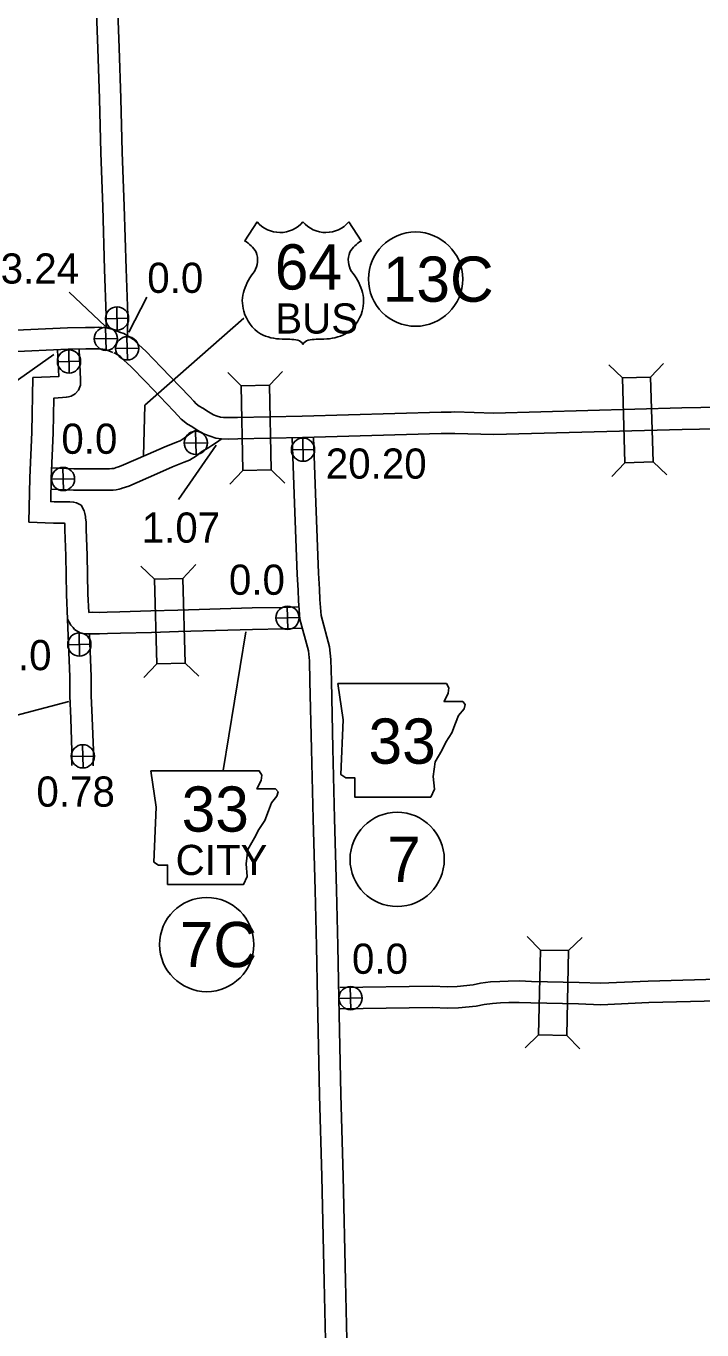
# Model space of a CAD drawing. Extents: x -939622 to -934222, y 1383701 to 1385301.
# Drawn here: x -936056.5 to -936028.1, y 1384418.4 to 1384473.1 of the extents above; entities that cross this region are included whole.
import ezdxf

# ---------------------------------------------------------------- set-up
doc = ezdxf.new("R2010")
doc.units = 0
for name, color, linetype in [('Level 10', 7, 'Continuous'), ('Level 15', 7, 'Continuous'), ('Level 20', 7, 'Continuous'), ('Level 21', 7, 'Continuous'), ('Level 22', 7, 'Continuous'), ('Level 25', 7, 'Continuous'), ('Level 26', 7, 'Continuous'), ('Level 27', 7, 'Continuous')]:
    doc.layers.add(name, color=color, linetype=linetype)

msp = doc.modelspace()

# ---------------------------------------------------------------- linework, layer by layer
at = {"layer": 'Level 10'}
for points in [[(-936053.543, 1384474.474), (-936053.457, 1384472.191), (-936053.387, 1384470.074), (-936053.334, 1384467.805), (-936053.246, 1384465.546), (-936053.171, 1384462.903), (-936053.101, 1384460.972), (-936053.107, 1384460.459)], [(-936052.644, 1384474.511), (-936052.558, 1384472.223), (-936052.487, 1384470.1), (-936052.435, 1384467.833), (-936052.347, 1384465.576), (-936052.271, 1384462.932), (-936052.201, 1384460.983), (-936052.211, 1384460.155)], [(-936054.727, 1384448.221), (-936054.776, 1384449.249), (-936054.807, 1384450.872), (-936054.846, 1384451.975), (-936054.849, 1384452.222), (-936054.853, 1384452.247), (-936055.321, 1384452.253), (-936056.357, 1384452.298), (-936056.316, 1384454.155), (-936056.235, 1384456.071), (-936056.183, 1384458.37), (-936055.093, 1384458.42), (-936055.147, 1384459.536)], [(-936053.84, 1384448.504), (-936053.877, 1384449.279), (-936053.907, 1384450.896), (-936053.946, 1384451.998), (-936053.951, 1384452.298), (-936053.979, 1384452.482), (-936053.981, 1384452.527), (-936053.997, 1384452.651), (-936054.033, 1384452.77), (-936054.151, 1384453.002), (-936054.347, 1384453.1), (-936054.479, 1384453.139), (-936054.639, 1384453.149), (-936054.737, 1384453.145), (-936055.295, 1384453.153), (-936055.438, 1384453.159), (-936055.417, 1384454.126), (-936055.336, 1384456.041), (-936055.302, 1384457.51), (-936054.936, 1384457.527), (-936054.788, 1384457.54), (-936054.693, 1384457.558), (-936054.576, 1384457.587), (-936054.413, 1384457.683), (-936054.275, 1384457.842), (-936054.189, 1384458.045), (-936054.19, 1384458.222), (-936054.186, 1384458.292), (-936054.245, 1384459.536)], [(-936045.292, 1384455.827), (-936045.192, 1384453.091), (-936045.076, 1384450.097), (-936045.034, 1384449.442), (-936045.02, 1384448.988), (-936044.959, 1384448.223), (-936044.597, 1384446.883), (-936044.553, 1384446.468), (-936044.538, 1384445.61), (-936044.476, 1384442.763), (-936044.401, 1384439.814), (-936044.322, 1384436.828)], [(-936044.392, 1384455.847), (-936044.293, 1384453.125), (-936044.177, 1384450.144), (-936044.135, 1384449.485), (-936044.121, 1384449.038), (-936044.068, 1384448.377), (-936043.71, 1384447.049), (-936043.654, 1384446.524), (-936043.638, 1384445.627), (-936043.576, 1384442.784), (-936043.501, 1384439.838), (-936043.422, 1384436.852)], [(-936045.02, 1384448.735), (-936045.673, 1384448.715), (-936046.972, 1384448.689), (-936050.089, 1384448.595), (-936051.225, 1384448.564), (-936052.527, 1384448.526), (-936053.069, 1384448.518), (-936053.405, 1384448.505), (-936053.676, 1384448.507), (-936053.829, 1384448.501), (-936053.838, 1384448.501)], [(-936044.873, 1384447.839), (-936045.65, 1384447.815), (-936046.949, 1384447.79), (-936050.063, 1384447.695), (-936051.2, 1384447.664), (-936052.507, 1384447.626), (-936053.044, 1384447.618), (-936053.391, 1384447.605), (-936053.661, 1384447.606), (-936053.826, 1384447.6), (-936053.998, 1384447.606), (-936054.172, 1384447.632), (-936054.298, 1384447.694), (-936054.44, 1384447.787), (-936054.5, 1384447.867), (-936054.597, 1384447.97), (-936054.728, 1384448.221)], [(-936054.728, 1384448.213), (-936054.631, 1384445.795), (-936054.634, 1384444.99), (-936054.589, 1384444.039), (-936054.544, 1384442.693), (-936054.553, 1384442.068)], [(-936053.802, 1384447.593), (-936053.731, 1384445.811), (-936053.734, 1384445.01), (-936053.69, 1384444.075), (-936053.644, 1384442.701), (-936053.653, 1384442.055)], [(-936044.322, 1384436.83), (-936044.267, 1384434.474), (-936044.223, 1384432.273), (-936044.138, 1384428.225), (-936044.04, 1384424.799), (-936043.945, 1384420.394), (-936043.841, 1384416.078)], [(-936043.422, 1384436.85), (-936043.367, 1384434.494), (-936043.323, 1384432.292), (-936043.238, 1384428.248), (-936043.141, 1384424.821), (-936043.046, 1384420.414), (-936042.941, 1384416.099)], [(-936027.408, 1384433.089), (-936030.321, 1384433.007), (-936032.309, 1384432.92), (-936033.221, 1384432.953), (-936035.225, 1384432.994), (-936035.733, 1384433.016), (-936036.205, 1384433.005), (-936036.559, 1384432.995), (-936036.953, 1384432.974), (-936037.364, 1384432.92), (-936037.683, 1384432.852), (-936038.349, 1384432.79), (-936038.741, 1384432.776), (-936039.393, 1384432.805), (-936043.289, 1384432.74)], [(-936027.381, 1384432.189), (-936030.289, 1384432.108), (-936032.305, 1384432.019), (-936033.247, 1384432.053), (-936035.254, 1384432.094), (-936035.743, 1384432.116), (-936036.182, 1384432.106), (-936036.522, 1384432.096), (-936036.87, 1384432.077), (-936037.211, 1384432.032), (-936037.547, 1384431.961), (-936038.292, 1384431.892), (-936038.744, 1384431.875), (-936039.406, 1384431.904), (-936043.268, 1384431.841)]]:
    msp.add_lwpolyline(points, dxfattribs=at)
at = {"layer": 'Level 15'}
for points in [[(-936052.498, 1384460.258), (-936052.809, 1384460.382), (-936052.93, 1384460.421), (-936053.114, 1384460.453), (-936053.293, 1384460.473), (-936053.436, 1384460.484), (-936053.59, 1384460.478), (-936053.969, 1384460.479), (-936054.735, 1384460.459), (-936057.194, 1384460.347), (-936060.343, 1384460.236)], [(-936048.298, 1384456.709), (-936048.44, 1384456.753), (-936048.591, 1384456.81), (-936048.81, 1384456.932), (-936049.045, 1384457.087), (-936049.196, 1384457.164), (-936049.323, 1384457.268), (-936049.427, 1384457.384), (-936049.605, 1384457.579), (-936050.794, 1384458.812), (-936051.443, 1384459.473), (-936051.735, 1384459.744), (-936051.961, 1384459.974), (-936052.18, 1384460.107), (-936052.37, 1384460.225), (-936052.542, 1384460.273)], [(-936052.832, 1384459.422), (-936053.113, 1384459.534), (-936053.144, 1384459.544), (-936053.243, 1384459.562), (-936053.378, 1384459.577), (-936053.452, 1384459.583), (-936053.574, 1384459.578), (-936053.957, 1384459.579), (-936054.703, 1384459.559), (-936057.158, 1384459.448), (-936060.349, 1384459.335)], [(-936048.495, 1384455.828), (-936048.732, 1384455.901), (-936048.97, 1384455.991), (-936049.278, 1384456.162), (-936049.498, 1384456.308), (-936049.691, 1384456.405), (-936049.948, 1384456.617), (-936050.094, 1384456.78), (-936050.261, 1384456.963), (-936051.439, 1384458.184), (-936052.071, 1384458.828), (-936052.363, 1384459.099), (-936052.524, 1384459.264), (-936052.649, 1384459.34), (-936052.735, 1384459.393), (-936052.788, 1384459.407)], [(-936020.915, 1384457.238), (-936028.907, 1384457.093), (-936036.806, 1384456.871), (-936038.454, 1384456.923), (-936038.607, 1384456.914), (-936039.021, 1384456.922), (-936044.87, 1384456.744), (-936047.582, 1384456.692), (-936047.977, 1384456.686), (-936048.18, 1384456.691), (-936048.3, 1384456.709)], [(-936020.902, 1384456.338), (-936028.886, 1384456.193), (-936036.808, 1384455.97), (-936038.442, 1384456.022), (-936038.589, 1384456.013), (-936039.016, 1384456.021), (-936044.848, 1384455.844), (-936047.566, 1384455.792), (-936047.981, 1384455.786), (-936048.258, 1384455.792), (-936048.492, 1384455.828)], [(-936048.274, 1384455.787), (-936048.461, 1384455.637), (-936048.663, 1384455.508), (-936048.836, 1384455.405), (-936049.078, 1384455.259), (-936049.303, 1384455.084), (-936049.599, 1384454.892), (-936049.832, 1384454.814), (-936050.319, 1384454.616), (-936050.981, 1384454.328), (-936052.154, 1384453.813), (-936052.293, 1384453.766), (-936052.43, 1384453.719), (-936052.46, 1384453.712), (-936052.565, 1384453.677), (-936052.687, 1384453.657), (-936052.807, 1384453.644), (-936052.904, 1384453.64), (-936052.977, 1384453.634), (-936053.774, 1384453.638), (-936054.48, 1384453.638), (-936055.398, 1384453.673)], [(-936049.311, 1384456.17), (-936049.589, 1384456.002), (-936049.826, 1384455.817), (-936049.993, 1384455.709), (-936050.145, 1384455.658), (-936050.668, 1384455.445), (-936051.342, 1384455.153), (-936052.478, 1384454.654), (-936052.582, 1384454.619), (-936052.682, 1384454.585), (-936052.712, 1384454.578), (-936052.785, 1384454.552), (-936052.806, 1384454.549), (-936052.871, 1384454.542), (-936052.96, 1384454.539), (-936053.013, 1384454.534), (-936053.771, 1384454.538), (-936054.463, 1384454.538), (-936055.378, 1384454.572)]]:
    msp.add_lwpolyline(points, dxfattribs=at)
at = {"layer": 'Level 20'}
for p, q in [((-936030.215, 1384458.389), (-936029.671, 1384458.964)), ((-936047.425, 1384458.027), (-936047.996, 1384458.576)), ((-936046.238, 1384458.05), (-936045.689, 1384458.621)), ((-936031.403, 1384458.355), (-936031.979, 1384458.899)), ((-936031.303, 1384454.793), (-936031.847, 1384454.217)), ((-936030.115, 1384454.826), (-936029.539, 1384454.282)), ((-936047.357, 1384454.464), (-936047.906, 1384453.893)), ((-936046.169, 1384454.487), (-936045.599, 1384453.938)), ((-936051.072, 1384449.9), (-936051.648, 1384450.445)), ((-936049.885, 1384449.933), (-936049.34, 1384450.508)), ((-936050.975, 1384446.338), (-936051.519, 1384445.763)), ((-936049.787, 1384446.37), (-936049.212, 1384445.826)), ((-936034.852, 1384434.318), (-936035.4, 1384434.89)), ((-936033.664, 1384434.294), (-936033.093, 1384434.843)), ((-936034.925, 1384430.755), (-936035.496, 1384430.207)), ((-936033.737, 1384430.731), (-936033.189, 1384430.159))]:
    msp.add_line(p, q, dxfattribs=at)
for points in [[(-936031.403, 1384458.355), (-936031.303, 1384454.793), (-936030.115, 1384454.826), (-936030.215, 1384458.389)], [(-936046.169, 1384454.487), (-936046.238, 1384458.05), (-936047.425, 1384458.027), (-936047.357, 1384454.464)], [(-936051.072, 1384449.9), (-936050.975, 1384446.338), (-936049.787, 1384446.37), (-936049.885, 1384449.933)], [(-936033.737, 1384430.731), (-936033.664, 1384434.294), (-936034.852, 1384434.318), (-936034.925, 1384430.755)]]:
    msp.add_lwpolyline(points, close=True, dxfattribs=at)
at = {"layer": 'Level 21'}
for p, q in [((-936047.23, 1384447.684), (-936048.182, 1384441.863)), ((-936063.359, 1384442.456), (-936054.672, 1384444.764))]:
    msp.add_line(p, q, dxfattribs=at)
for points in [[(-936043.365, 1384445.517), (-936043.136, 1384443.994), (-936043.238, 1384441.685), (-936043.035, 1384441.558), (-936042.654, 1384441.558), (-936042.654, 1384440.746), (-936039.457, 1384440.746), (-936039.304, 1384441.076), (-936039.355, 1384441.609), (-936039.279, 1384442.218), (-936039, 1384442.7), (-936038.822, 1384443.055), (-936038.568, 1384443.436), (-936038.416, 1384443.842), (-936038.289, 1384444.172), (-936038.061, 1384444.451), (-936038.01, 1384444.628), (-936038.112, 1384444.755), (-936038.898, 1384444.755), (-936038.721, 1384445.111), (-936038.695, 1384445.339), (-936038.801, 1384445.514)], [(-936051.234, 1384441.845), (-936051.005, 1384440.323), (-936051.107, 1384438.013), (-936050.904, 1384437.886), (-936050.523, 1384437.886), (-936050.523, 1384437.074), (-936047.326, 1384437.074), (-936047.174, 1384437.404), (-936047.224, 1384437.937), (-936047.148, 1384438.546), (-936046.869, 1384439.028), (-936046.691, 1384439.384), (-936046.438, 1384439.764), (-936046.285, 1384440.17), (-936046.159, 1384440.5), (-936045.93, 1384440.779), (-936045.879, 1384440.957), (-936045.981, 1384441.084), (-936046.768, 1384441.084), (-936046.59, 1384441.439), (-936046.565, 1384441.667), (-936046.67, 1384441.843)]]:
    msp.add_lwpolyline(points, close=True, dxfattribs=at)
at = {"layer": 'Level 22'}
for p, q in [((-936046.762, 1384464.914), (-936047.281, 1384464.111)), ((-936042.901, 1384464.914), (-936042.382, 1384464.111))]:
    msp.add_line(p, q, dxfattribs=at)
msp.add_lwpolyline([(-936047.315, 1384460.868), (-936051.486, 1384457.206), (-936051.537, 1384455.069)], dxfattribs=at)
for centre, radius, start, end in [((-936045.795, 1384465.727), 1.264, 220.075, 319.6701), ((-936043.868, 1384465.727), 1.264, 220.3299, 319.925), ((-936047.959, 1384462.945), 1.349, 30.7809, 59.9883), ((-936041.703, 1384462.945), 1.349, 120.0117, 149.2191), ((-936047.662, 1384463.301), 0.925, 328.8105, 21.2108), ((-936042, 1384463.301), 0.925, 158.7892, 211.1895), ((-936045.244, 1384461.405), 2.157, 138.9565, 162.6913), ((-936044.418, 1384461.405), 2.157, 17.3087, 41.0435), ((-936045.956, 1384461.582), 1.426, 160.9576, 197.3819), ((-936043.706, 1384461.582), 1.426, 342.6181, 19.0424), ((-936045.724, 1384461.586), 1.65, 195.1074, 237.1312), ((-936043.938, 1384461.586), 1.65, 302.8688, 344.8926), ((-936045.694, 1384462.106), 2.118, 244.0771, 269.5779), ((-936043.969, 1384462.106), 2.118, 270.4221, 295.9229), ((-936045.645, 1384456.108), 3.88, 81.1942, 90.9539), ((-936045.159, 1384459.587), 0.372, 28.0342, 72.9864), ((-936044.503, 1384459.587), 0.372, 107.0136, 151.9658), ((-936044.018, 1384456.108), 3.88, 89.0461, 98.8058)]:
    msp.add_arc(centre, radius, start, end, dxfattribs=at)
at = {"layer": 'Level 25'}
for p, q in [((-936054.666, 1384461.961), (-936053.155, 1384460.534)), ((-936051.392, 1384461.751), (-936052.148, 1384460.282)), ((-936059.93, 1384456.087), (-936055.301, 1384459.342)), ((-936048.486, 1384455.53), (-936050.06, 1384453.243))]:
    msp.add_line(p, q, dxfattribs=at)
at = {"layer": 'Level 26'}
for p, q in [((-936052.638, 1384460.365), (-936052.661, 1384461.341)), ((-936053.137, 1384460.842), (-936052.161, 1384460.864)), ((-936053.605, 1384459.99), (-936052.629, 1384460.013)), ((-936053.106, 1384459.513), (-936053.128, 1384460.49)), ((-936052.209, 1384459.109), (-936052.232, 1384460.086)), ((-936054.657, 1384458.558), (-936054.68, 1384459.534)), ((-936052.709, 1384459.586), (-936051.732, 1384459.609)), ((-936055.157, 1384459.035), (-936054.18, 1384459.057)), ((-936049.828, 1384455.61), (-936048.852, 1384455.633)), ((-936049.329, 1384455.133), (-936049.351, 1384456.11)), ((-936044.819, 1384454.851), (-936044.841, 1384455.828)), ((-936045.318, 1384455.328), (-936044.342, 1384455.351)), ((-936054.907, 1384453.618), (-936054.93, 1384454.594)), ((-936055.407, 1384454.095), (-936054.43, 1384454.118)), ((-936045.469, 1384447.786), (-936045.491, 1384448.763)), ((-936045.968, 1384448.263), (-936044.992, 1384448.286)), ((-936054.222, 1384446.665), (-936054.245, 1384447.642)), ((-936054.722, 1384447.142), (-936053.745, 1384447.165)), ((-936054.075, 1384441.967), (-936054.098, 1384442.943)), ((-936054.575, 1384442.444), (-936053.598, 1384442.466)), ((-936042.819, 1384431.81), (-936042.841, 1384432.786)), ((-936043.318, 1384432.287), (-936042.342, 1384432.309))]:
    msp.add_line(p, q, dxfattribs=at)
for centre in [(-936052.649, 1384460.853), (-936053.117, 1384460.001), (-936052.221, 1384459.597), (-936054.668, 1384459.046), (-936049.34, 1384455.622), (-936044.83, 1384455.339), (-936054.919, 1384454.106), (-936045.48, 1384448.275), (-936054.233, 1384447.153), (-936054.087, 1384442.455), (-936042.83, 1384432.298)]:
    msp.add_circle(centre, 0.488, dxfattribs=at)
at = {"layer": 'Level 27'}
for centre in [(-936040.096, 1384462.505), (-936040.871, 1384438.124), (-936048.879, 1384434.547)]:
    msp.add_circle(centre, 1.98, dxfattribs=at)

# ---------------------------------------------------------------- texts
at = {"layer": 'Level 21'}
for s, height, p in [('33', 1.9008, (-936042.076, 1384442.145)), ('33', 1.9008, (-936049.933, 1384439.29)), ('CITY', 1.2672, (-936050.186, 1384437.469))]:
    msp.add_text(s, height=height, dxfattribs=at).set_placement(p)
at = {"layer": 'Level 22'}
for s, height, p in [('64', 1.9008, (-936046.017, 1384462.067)), ('BUS', 1.2672, (-936045.997, 1384460.218))]:
    msp.add_text(s, height=height, dxfattribs=at).set_placement(p)
at = {"layer": 'Level 25'}
for s, p in [('3.24', (-936057.542, 1384462.318)), ('0.0', (-936051.379, 1384461.927)), ('0.0', (-936054.989, 1384455.166)), ('20.20', (-936043.872, 1384454.122)), ('1.07', (-936051.611, 1384451.433)), ('0.0', (-936047.945, 1384449.243)), ('0.0', (-936057.759, 1384446.075)), ('0.78', (-936056.039, 1384440.341)), ('0.0', (-936042.771, 1384433.319))]:
    msp.add_text(s, height=1.2672, dxfattribs=at).set_placement(p)
at = {"layer": 'Level 27'}
for s, height, p in [('13C', 1.9008, (-936041.478, 1384461.554)), ('7', 1.901, (-936041.296, 1384437.173)), ('7C', 1.9008, (-936050.013, 1384433.597))]:
    msp.add_text(s, height=height, dxfattribs=at).set_placement(p)

doc.saveas('drawing.dxf')
